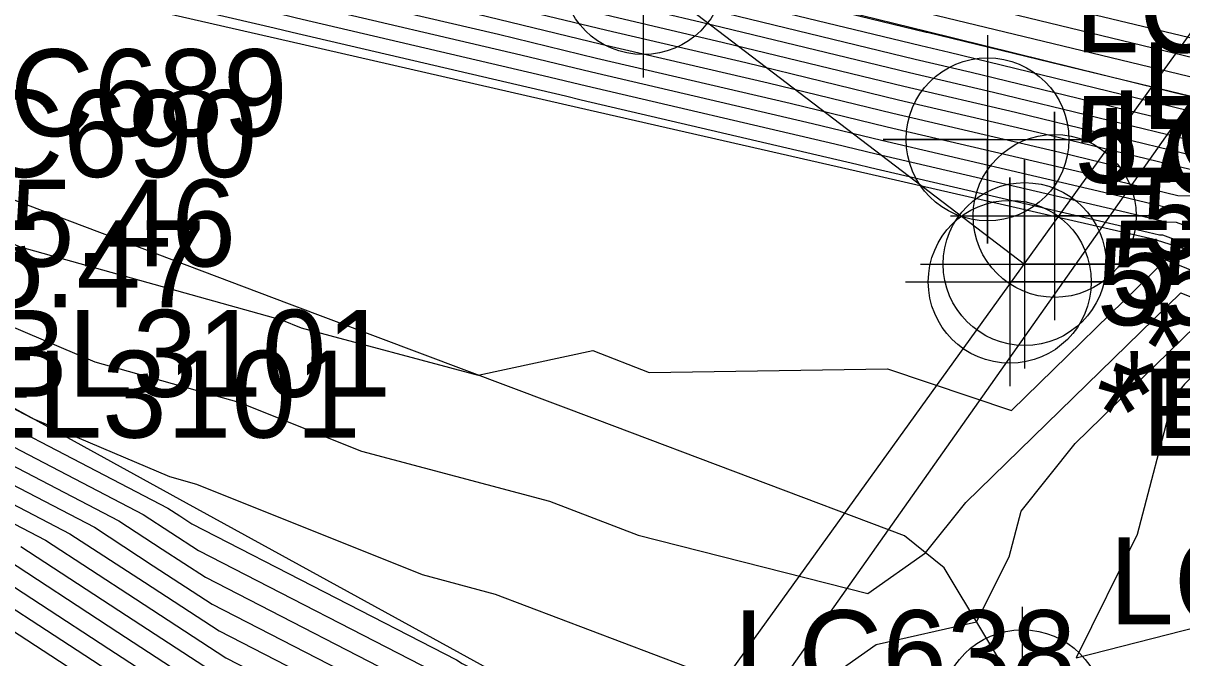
# Model space of a CAD drawing. Extents: x 2188792 to 2191981, y 386090 to 389710.
# Drawn here: x 2190337.62 to 2190370.95, y 387898.45 to 387916.72 of the extents above; entities that cross this region are included whole.
import ezdxf

# ---------------------------------------------------------------- set-up
doc = ezdxf.new("R2010")
doc.units = 0
for name, color, linetype in [('DTM Contours Major', 7, 'Continuous'), ('DTM Contours Minor', 7, 'Continuous'), ('Exist DTM Regular Point Underwater CELL', 7, 'Continuous'), ('Exist DTM Regular Point Underwater Cogo Number', 7, 'Continuous'), ('Exist Guardrail', 7, 'Continuous'), ('Exist Roads EOT Cogo Elevation', 7, 'Continuous'), ('Exist Roads EOT Cogo Number', 7, 'Continuous'), ('Exist Roads EOT Cogo Point CELL', 7, 'Continuous'), ('Exist Structure Major Bridge Seam', 7, 'Continuous'), ('Exist Structure Major Bridge Seam Cogo Comment', 7, 'Continuous'), ('Exist Structure Major Bridge Seam Cogo Elevation', 7, 'Continuous'), ('Exist Structure Major Bridge Seam Cogo Number', 7, 'Continuous'), ('Exist Structure Major Bridge Seam Cogo Point CELL', 7, 'Continuous'), ('Exist Structure Major Deck Tunnel Box Culvert', 7, 'Continuous'), ('Exist Structure Major Deck Tunnel Box Culvert Cogo Comment', 7, 'Continuous'), ('Exist Structure Major Deck Tunnel Box Culvert Cogo Elevation', 7, 'Continuous'), ('Exist Structure Major Deck Tunnel Box Culvert Cogo Number', 7, 'Continuous'), ('Exist Structure Major Deck Tunnel Box Culvert Cogo Point CELL', 7, 'Continuous'), ('PH Exist DTM Breakline', 7, 'Continuous')]:
    doc.layers.add(name, color=color, linetype=linetype)

msp = doc.modelspace()

# ---------------------------------------------------------------- linework, layer by layer
at = {"layer": 'DTM Contours Major'}
for points in [[(2190294.797, 387932.931), (2190303.298, 387930.731), (2190308.085, 387929.504), (2190313.52, 387928.11), (2190321.291, 387926.647), (2190329.877, 387926.012), (2190338.496, 387924.912), (2190339.744, 387924.822), (2190345.554, 387923.432), (2190351.276, 387922.063), (2190360.59, 387918.866), (2190366.25, 387917.497), (2190371.82, 387916.149)], [(2190292.012, 387931.191), (2190299.251, 387929.525), (2190299.885, 387929.376), (2190306.692, 387927.808), (2190307.658, 387927.536), (2190314.031, 387926.049), (2190316.225, 387925.413), (2190319.142, 387923.934), (2190324.74, 387923.843), (2190326.443, 387923.447), (2190336.292, 387922.173), (2190337.973, 387921.781), (2190339.681, 387921.382), (2190346.406, 387919.748), (2190348.084, 387919.357), (2190354.84, 387917.715), (2190356.488, 387917.331), (2190363.275, 387915.681), (2190364.892, 387915.304), (2190371.712, 387913.646)], [(2190295.764, 387929.375), (2190300.714, 387928.213), (2190303.78, 387927.507), (2190308.158, 387926.277), (2190311.08, 387925.595), (2190318.507, 387923.443), (2190319.787, 387922.794), (2190322.244, 387922.754), (2190327.674, 387921.493), (2190331.943, 387920.94), (2190337.382, 387919.671), (2190342.906, 387918.381), (2190345.747, 387917.691), (2190351.295, 387916.396), (2190354.11, 387915.712), (2190359.684, 387914.412), (2190362.473, 387913.734), (2190368.072, 387912.428), (2190370.834, 387911.757), (2190371.563, 387911.736)], [(2190293.441, 387928.951), (2190301.274, 387924.606), (2190301.755, 387924.324), (2190302.519, 387924.185), (2190308.47, 387922.832), (2190309.288, 387922.531), (2190313.546, 387919.649), (2190317.452, 387916.261), (2190317.829, 387915.887), (2190318.672, 387915.897), (2190324.361, 387912.963), (2190326.745, 387912.251), (2190328.664, 387911.652), (2190335.141, 387908.901), (2190339.68, 387906.973), (2190343.822, 387905.812), (2190347.354, 387904.396), (2190352.757, 387902.956), (2190355.311, 387901.986), (2190361.919, 387900.306), (2190363.576, 387901.474), (2190364.732, 387902.92), (2190370.914, 387908.952), (2190372.53, 387908.303)], [(2190333.682, 387905.323), (2190339.664, 387902.208), (2190341.358, 387901.104), (2190343.056, 387899.998), (2190349.08, 387896.898), (2190350.637, 387895.883), (2190356.853, 387892.706), (2190358.615, 387892.599), (2190358.887, 387892.252), (2190359.86, 387892.518), (2190363.146, 387893.284), (2190364.29, 387891.64), (2190366.094, 387889.227), (2190367.676, 387884.502), (2190368.775, 387881.863), (2190371.963, 387877.988)], [(2190336.142, 387901.284), (2190340.082, 387898.716), (2190344.032, 387896.141), (2190347.411, 387894.403), (2190351.285, 387891.877), (2190354.766, 387890.097), (2190355.753, 387890.037), (2190357.26, 387888.121), (2190359.258, 387888.666), (2190362.101, 387884.912), (2190362.679, 387884.311), (2190362.844, 387883.84), (2190365.475, 387877.936), (2190365.99, 387871.257), (2190366.409, 387869.808), (2190367.262, 387868.184), (2190368.319, 387866.272), (2190359.539, 387854.45)]]:
    msp.add_lwpolyline(points, dxfattribs=at)
at = {"layer": 'DTM Contours Minor'}
for points in [[(2190290.361, 387933.576), (2190295.961, 387932.138), (2190302.469, 387930.454), (2190307.926, 387929.054), (2190314.122, 387927.465), (2190322.981, 387925.798), (2190328.406, 387925.397), (2190338.403, 387924.12), (2190339.199, 387924.063), (2190345.956, 387922.446), (2190352.61, 387920.854), (2190358.714, 387918.759), (2190365.358, 387917.152), (2190371.897, 387915.57)], [(2190290.779, 387932.974), (2190297.126, 387931.345), (2190301.641, 387930.176), (2190307.767, 387928.605), (2190314.724, 387926.821), (2190324.671, 387924.948), (2190326.934, 387924.781), (2190338.309, 387923.329), (2190338.653, 387923.304), (2190346.358, 387921.46), (2190353.944, 387919.645), (2190356.838, 387918.652), (2190364.467, 387916.806), (2190371.975, 387914.99)], [(2190291.197, 387932.373), (2190298.29, 387930.551), (2190300.812, 387929.898), (2190307.609, 387928.156), (2190314.17, 387926.473), (2190315.211, 387926.23), (2190315.312, 387926.201), (2190318.884, 387924.39), (2190325.739, 387924.278), (2190325.951, 387924.229), (2190338.031, 387922.666), (2190338.21, 387922.625), (2190338.391, 387922.582), (2190346.67, 387920.571), (2190346.8, 387920.541), (2190355.132, 387918.516), (2190355.21, 387918.498), (2190363.596, 387916.46), (2190363.62, 387916.454), (2190367.166, 387915.592), (2190372.053, 387914.41)], [(2190291.615, 387931.771), (2190299.454, 387929.758), (2190299.983, 387929.621), (2190302.784, 387928.903), (2190307.274, 387927.868), (2190307.558, 387927.788), (2190314.621, 387926.139), (2190315.769, 387925.807), (2190319.013, 387924.162), (2190325.24, 387924.061), (2190326.197, 387923.838), (2190337.161, 387922.42), (2190338.091, 387922.203), (2190339.036, 387921.982), (2190346.538, 387920.16), (2190347.442, 387919.949), (2190354.986, 387918.116), (2190355.849, 387917.914), (2190363.436, 387916.07), (2190364.256, 387915.879), (2190371.887, 387914.024)], [(2190292.028, 387930.997), (2190298.554, 387929.495), (2190300.051, 387929.144), (2190306.109, 387927.748), (2190307.758, 387927.285), (2190313.441, 387925.958), (2190316.682, 387925.019), (2190319.271, 387923.706), (2190324.241, 387923.625), (2190326.689, 387923.056), (2190335.422, 387921.927), (2190337.855, 387921.359), (2190340.326, 387920.782), (2190346.274, 387919.337), (2190348.726, 387918.765), (2190354.694, 387917.315), (2190357.127, 387916.747), (2190363.115, 387915.292), (2190365.528, 387914.729), (2190371.536, 387913.268)], [(2190292.044, 387930.803), (2190297.856, 387929.465), (2190300.217, 387928.911), (2190305.527, 387927.687), (2190307.858, 387927.033), (2190312.85, 387925.867), (2190317.138, 387924.625), (2190319.4, 387923.478), (2190323.742, 387923.407), (2190326.935, 387922.666), (2190334.552, 387921.68), (2190337.737, 387920.937), (2190340.971, 387920.182), (2190346.142, 387918.925), (2190349.368, 387918.173), (2190354.548, 387916.914), (2190357.766, 387916.163), (2190362.954, 387914.902), (2190366.164, 387914.154), (2190371.361, 387912.89)], [(2190292.061, 387930.608), (2190297.159, 387929.435), (2190300.383, 387928.679), (2190304.945, 387927.627), (2190307.958, 387926.781), (2190312.26, 387925.777), (2190317.594, 387924.231), (2190319.529, 387923.25), (2190323.242, 387923.19), (2190327.182, 387922.275), (2190333.682, 387921.434), (2190337.619, 387920.515), (2190341.616, 387919.582), (2190346.01, 387918.514), (2190350.011, 387917.581), (2190354.402, 387916.513), (2190358.405, 387915.58), (2190362.794, 387914.513), (2190366.8, 387913.579), (2190371.185, 387912.513)], [(2190292.077, 387930.414), (2190296.461, 387929.405), (2190300.548, 387928.446), (2190304.363, 387927.567), (2190308.058, 387926.529), (2190311.67, 387925.686), (2190318.051, 387923.837), (2190319.658, 387923.022), (2190322.743, 387922.972), (2190327.428, 387921.884), (2190332.812, 387921.187), (2190337.5, 387920.093), (2190342.261, 387918.981), (2190345.878, 387918.103), (2190350.653, 387916.988), (2190354.256, 387916.113), (2190359.044, 387914.996), (2190362.633, 387914.124), (2190367.436, 387913.004), (2190371.01, 387912.135)], [(2190292.974, 387929.254), (2190301.377, 387927.283), (2190301.451, 387927.266), (2190308.559, 387925.27), (2190308.718, 387925.233), (2190316.991, 387922.835), (2190310.29, 387924.108), (2190318.058, 387917.371), (2190319.093, 387916.346), (2190319.258, 387916.295), (2190327.21, 387913.922), (2190333.81, 387911.862), (2190336, 387910.932), (2190337.534, 387910.28), (2190345.044, 387908.176), (2190345.618, 387907.946), (2190350.702, 387906.59), (2190354.005, 387907.299), (2190355.628, 387906.665), (2190362.481, 387906.77), (2190366.05, 387905.571), (2190370.49, 387909.903), (2190372.817, 387908.969)], [(2190293.671, 387929.284), (2190301.212, 387927.516), (2190302.033, 387927.326), (2190308.459, 387925.522), (2190309.309, 387925.323), (2190319.876, 387922.261), (2190320.174, 387922.11), (2190320.746, 387922.101), (2190328.413, 387920.32), (2190329.333, 387920.201), (2190337.027, 387918.405), (2190344.841, 387916.581), (2190345.351, 387916.457), (2190353.221, 387914.62), (2190353.672, 387914.511), (2190361.601, 387912.661), (2190361.991, 387912.566), (2190369.98, 387910.703), (2190370.308, 387910.623), (2190370.394, 387910.621), (2190373.069, 387909.626)], [(2190294.369, 387929.314), (2190301.046, 387927.748), (2190302.616, 387927.386), (2190308.359, 387925.774), (2190309.899, 387925.414), (2190319.42, 387922.655), (2190320.045, 387922.338), (2190321.245, 387922.319), (2190328.166, 387920.711), (2190330.203, 387920.447), (2190337.146, 387918.827), (2190344.196, 387917.181), (2190345.483, 387916.868), (2190352.579, 387915.212), (2190353.818, 387914.911), (2190360.962, 387913.245), (2190362.152, 387912.956), (2190369.344, 387911.278), (2190370.483, 387911.001), (2190370.784, 387910.993), (2190372.947, 387910.188)], [(2190295.066, 387929.345), (2190300.88, 387927.981), (2190303.198, 387927.447), (2190308.259, 387926.025), (2190310.489, 387925.505), (2190318.964, 387923.049), (2190319.916, 387922.566), (2190321.744, 387922.536), (2190327.92, 387921.102), (2190331.073, 387920.694), (2190337.264, 387919.249), (2190343.551, 387917.781), (2190345.615, 387917.28), (2190351.937, 387915.804), (2190353.964, 387915.312), (2190360.323, 387913.828), (2190362.312, 387913.345), (2190368.708, 387911.853), (2190370.659, 387911.379), (2190371.174, 387911.364)], [(2190310.206, 387919.045), (2190316.097, 387915.058), (2190317.074, 387915.481), (2190317.315, 387915.559), (2190318.076, 387915.618), (2190318.629, 387915.476), (2190326.239, 387911.471), (2190326.49, 387911.308), (2190334.326, 387907.205), (2190334.404, 387907.153), (2190337.895, 387905.336), (2190341.825, 387903.666), (2190342.6, 387903.449), (2190349.09, 387900.847), (2190351.199, 387900.285), (2190356.663, 387898.21), (2190360.048, 387897.35), (2190362.155, 387898.834), (2190365.045, 387899.489), (2190365.976, 387901.363), (2190366.322, 387902.677), (2190367.879, 387904.624), (2190371.339, 387908.001)], [(2190375.919, 387902.107), (2190375.293, 387903.544), (2190372.267, 387906.713), (2190371.956, 387906.972), (2190371.763, 387907.049), (2190371.025, 387906.329), (2190370.693, 387905.914), (2190369.663, 387901.999), (2190367.904, 387898.457), (2190375.342, 387900.35), (2190375.919, 387902.107)], [(2190334.224, 387906.696), (2190341.777, 387902.763), (2190342.123, 387902.538), (2190342.47, 387902.311), (2190350.081, 387898.395), (2190350.248, 387898.287), (2190357.117, 387894.775), (2190358.016, 387894.434), (2190358.178, 387894.393), (2190358.279, 387894.464), (2190359.207, 387894.674), (2190365.292, 387896.784), (2190363.854, 387895.596), (2190365.536, 387895.988), (2190367.799, 387892.738), (2190367.526, 387893.61), (2190368.391, 387892.486), (2190368.269, 387892.269), (2190368.305, 387891.995), (2190370.944, 387884.234), (2190374.935, 387880.202)], [(2190334.043, 387906.238), (2190341.073, 387902.578), (2190341.868, 387902.06), (2190342.665, 387901.54), (2190349.747, 387897.896), (2190350.378, 387897.485), (2190357.687, 387893.749), (2190358.681, 387893.689), (2190362.106, 387894.876), (2190361.426, 387894.314), (2190364.74, 387895.087), (2190366.827, 387892.088), (2190367.382, 387891.345), (2190369.766, 387884.225), (2190370.096, 387883.434), (2190374.559, 387878.008)], [(2190333.863, 387905.781), (2190340.368, 387902.393), (2190341.613, 387901.582), (2190342.86, 387900.769), (2190349.414, 387897.397), (2190350.507, 387896.684), (2190357.27, 387893.227), (2190359.187, 387893.111), (2190359.213, 387893.079), (2190359.303, 387893.103), (2190363.943, 387894.186), (2190365.559, 387891.864), (2190366.738, 387890.286), (2190368.721, 387884.364), (2190369.435, 387882.649), (2190373.261, 387877.998)], [(2190333.501, 387904.866), (2190338.96, 387902.024), (2190341.103, 387900.627), (2190343.251, 387899.226), (2190348.746, 387896.399), (2190350.766, 387895.082), (2190356.435, 387892.184), (2190358.043, 387892.086), (2190358.562, 387891.426), (2190360.417, 387891.932), (2190362.349, 387892.383), (2190363.022, 387891.416), (2190365.45, 387888.168), (2190366.631, 387884.641), (2190368.115, 387881.078), (2190370.666, 387877.977), (2190371.102, 387874.086)], [(2190333.321, 387904.408), (2190338.255, 387901.839), (2190340.848, 387900.149), (2190343.446, 387898.455), (2190348.412, 387895.9), (2190350.896, 387894.28), (2190356.018, 387891.662), (2190357.47, 387891.574), (2190358.236, 387890.6), (2190360.974, 387891.347), (2190361.552, 387891.481), (2190361.754, 387891.192), (2190364.806, 387887.108), (2190365.586, 387884.779), (2190367.455, 387880.293), (2190369.368, 387877.967), (2190369.695, 387875.048), (2190369.989, 387871.237), (2190370.715, 387868.727), (2190371.179, 387867.842)], [(2190336.846, 387901.469), (2190340.337, 387899.194), (2190343.837, 387896.912), (2190347.744, 387894.902), (2190351.155, 387892.678), (2190355.183, 387890.619), (2190356.325, 387890.55), (2190357.586, 387888.947), (2190360.017, 387889.61), (2190363.478, 387885.041), (2190363.508, 387885.01), (2190363.517, 387884.985), (2190363.655, 387884.674), (2190366.135, 387878.722), (2190366.773, 387877.947), (2190366.882, 387876.974), (2190367.323, 387871.25), (2190367.844, 387869.447), (2190368.568, 387868.07), (2190369.792, 387865.856), (2190360.683, 387853.592)], [(2190337.551, 387901.654), (2190340.592, 387899.671), (2190343.642, 387897.684), (2190348.078, 387895.401), (2190351.026, 387893.479), (2190355.601, 387891.141), (2190356.898, 387891.062), (2190357.911, 387889.773), (2190360.777, 387890.555), (2190362.096, 387888.813), (2190364.162, 387886.049), (2190364.541, 387884.918), (2190366.795, 387879.507), (2190368.07, 387877.957), (2190368.288, 387876.011), (2190368.656, 387871.244), (2190369.279, 387869.087), (2190369.874, 387867.956), (2190371.264, 387865.44), (2190363.967, 387855.614)], [(2190335.438, 387901.1), (2190339.827, 387898.238), (2190344.228, 387895.37), (2190347.077, 387893.904), (2190351.414, 387891.075), (2190354.349, 387889.576), (2190355.181, 387889.525), (2190356.935, 387887.294), (2190358.499, 387887.721), (2190360.724, 387884.783), (2190361.85, 387883.613), (2190362.172, 387882.695), (2190364.151, 387878.253), (2190364.238, 387877.157), (2190364.268, 387876.312), (2190364.658, 387871.263), (2190364.974, 387870.168), (2190365.957, 387868.298), (2190366.846, 387866.688), (2190359.454, 387856.735)], [(2190334.733, 387900.915), (2190339.572, 387897.76), (2190344.423, 387894.598), (2190346.743, 387893.405), (2190351.544, 387890.274), (2190353.931, 387889.054), (2190354.608, 387889.013), (2190356.609, 387886.468), (2190357.739, 387886.776), (2190359.347, 387884.654), (2190361.02, 387882.915), (2190361.499, 387881.55), (2190362.828, 387878.569), (2190363.001, 387876.378), (2190363.061, 387874.688), (2190363.325, 387871.269), (2190363.539, 387870.528), (2190364.651, 387868.411), (2190365.374, 387867.104), (2190359.369, 387859.019)]]:
    msp.add_lwpolyline(points, dxfattribs=at)
at = {"layer": 'Exist DTM Regular Point Underwater CELL'}
msp.add_lwpolyline([(2190366.358, 387899.918), (2190366.358, 387893.918), (2190366.358, 387896.918), (2190369.358, 387896.918), (2190363.358, 387896.918)], dxfattribs=at)
msp.add_circle((2190366.358, 387896.918), 2.344, dxfattribs=at)
at = {"layer": 'Exist Guardrail'}
msp.add_line((2190413.255, 387974.11), (2190345.027, 387877.358), dxfattribs=at)
at = {"layer": 'Exist Roads EOT Cogo Point CELL'}
msp.add_lwpolyline([(2190365.357, 387916.372), (2190365.357, 387910.372), (2190365.357, 387913.372), (2190362.357, 387913.372), (2190368.357, 387913.372)], dxfattribs=at)
msp.add_circle((2190365.357, 387913.372), 2.344, dxfattribs=at)
at = {"layer": 'Exist Structure Major Bridge Seam'}
msp.add_lwpolyline([(2190343.898, 387926.282), (2190355.45, 387918.154), (2190366.425, 387909.782)], dxfattribs=at)
at = {"layer": 'Exist Structure Major Bridge Seam Cogo Point CELL'}
for points in [[(2190352.45, 387918.154), (2190358.45, 387918.154), (2190355.45, 387918.154), (2190355.45, 387921.154), (2190355.45, 387915.154)], [(2190363.425, 387909.782), (2190369.425, 387909.782), (2190366.425, 387909.782), (2190366.425, 387912.782), (2190366.425, 387906.782)]]:
    msp.add_lwpolyline(points, dxfattribs=at)
for centre in [(2190355.45, 387918.154), (2190366.425, 387909.782)]:
    msp.add_circle(centre, 2.344, dxfattribs=at)
at = {"layer": 'Exist Structure Major Deck Tunnel Box Culvert'}
msp.add_line((2190413.972, 387975.841), (2190342.771, 387876.97), dxfattribs=at)
at = {"layer": 'Exist Structure Major Deck Tunnel Box Culvert Cogo Point CELL'}
for points in [[(2190364.288, 387911.168), (2190370.288, 387911.168), (2190367.288, 387911.168), (2190367.288, 387914.168), (2190367.288, 387908.168)], [(2190362.999, 387909.273), (2190368.999, 387909.273), (2190365.999, 387909.273), (2190365.999, 387912.273), (2190365.999, 387906.273)]]:
    msp.add_lwpolyline(points, dxfattribs=at)
for centre in [(2190367.288, 387911.168), (2190365.999, 387909.273)]:
    msp.add_circle(centre, 2.344, dxfattribs=at)
at = {"layer": 'PH Exist DTM Breakline'}
for points in [[(2190372.056, 387914.387), (2190363.601, 387916.471), (2190355.147, 387918.556), (2190346.692, 387920.64), (2190338.238, 387922.725), (2190325.881, 387924.34), (2190315.268, 387926.239), (2190307.516, 387927.893), (2190299.763, 387929.547), (2190292.011, 387931.202), (2190284.259, 387932.856), (2190275.595, 387935.26), (2190266.931, 387937.665), (2190258.267, 387940.069), (2190257.027, 387940.166), (2190245.208, 387939.435), (2190237.07, 387937.362)], [(2190370.237, 387910.471), (2190361.913, 387912.376), (2190353.588, 387914.282), (2190345.264, 387916.187), (2190336.94, 387918.092), (2190328.616, 387919.997), (2190320.291, 387921.903)], [(2190370.66, 387884.107), (2190367.954, 387892.287), (2190366.304, 387897.391), (2190364.113, 387901.042), (2190362.968, 387901.964), (2190354.125, 387905.299), (2190345.281, 387908.634), (2190336.438, 387911.97), (2190327.595, 387915.305), (2190318.751, 387918.64)], [(2190365.475, 387877.936), (2190363.554, 387885.049), (2190361.212, 387891.096), (2190359.246, 387893.163), (2190358.084, 387894.244), (2190350.201, 387898.575), (2190342.319, 387902.905), (2190334.437, 387907.236), (2190326.555, 387911.566), (2190318.672, 387915.897)], [(2190370.237, 387910.471), (2190373.08, 387909.578), (2190377.692, 387905.624), (2190380.701, 387899.736), (2190378.934, 387894.373), (2190376.543, 387890.089), (2190375.284, 387886.194), (2190374.808, 387878.01), (2190375.302, 387871.211), (2190375.87, 387867.433), (2190377.199, 387863.764), (2190381.624, 387857.777)]]:
    msp.add_lwpolyline(points, dxfattribs=at)

# ---------------------------------------------------------------- texts
at = {"layer": 'Exist DTM Regular Point Underwater Cogo Number'}
msp.add_text('LC561', height=2.5, dxfattribs=at).set_placement((2190368.858, 387899.418))
at = {"layer": 'Exist Roads EOT Cogo Elevation'}
msp.add_text('57.55', height=2.5, dxfattribs=at).set_placement((2190367.857, 387912.122))
at = {"layer": 'Exist Roads EOT Cogo Number'}
msp.add_text('LC894', height=2.5, dxfattribs=at).set_placement((2190367.857, 387915.872))
at = {"layer": 'Exist Structure Major Bridge Seam Cogo Comment'}
msp.add_text('*EL3103', height=2.5, dxfattribs=at).set_placement((2190368.925, 387904.782))
at = {"layer": 'Exist Structure Major Bridge Seam Cogo Elevation'}
msp.add_text('57.51', height=2.5, dxfattribs=at).set_placement((2190368.925, 387908.532))
at = {"layer": 'Exist Structure Major Bridge Seam Cogo Number'}
msp.add_text('LC717', height=2.5, dxfattribs=at).set_placement((2190368.925, 387912.282))
at = {"layer": 'Exist Structure Major Deck Tunnel Box Culvert Cogo Comment'}
for s, p in [('*BL3101', (2190335.374, 387905.964)), ('*BL3101 SEAT', (2190369.788, 387906.168)), ('*EL3101', (2190334.496, 387904.788)), ('*EL3101 SEAT', (2190368.499, 387904.273))]:
    msp.add_text(s, height=2.5, dxfattribs=at).set_placement(p)
at = {"layer": 'Exist Structure Major Deck Tunnel Box Culvert Cogo Elevation'}
for s, p in [('55.46', (2190369.788, 387909.918)), ('55.46', (2190335.374, 387909.714)), ('55.47', (2190334.496, 387908.538)), ('55.45', (2190368.499, 387908.023))]:
    msp.add_text(s, height=2.5, dxfattribs=at).set_placement(p)
at = {"layer": 'Exist Structure Major Deck Tunnel Box Culvert Cogo Number'}
for s, p in [('LC636', (2190369.788, 387913.668)), ('LC689', (2190335.374, 387913.464)), ('LC690', (2190334.496, 387912.288)), ('LC637', (2190368.499, 387911.773)), ('LC638', (2190358.058, 387897.321))]:
    msp.add_text(s, height=2.5, dxfattribs=at).set_placement(p)

doc.saveas('drawing.dxf')
